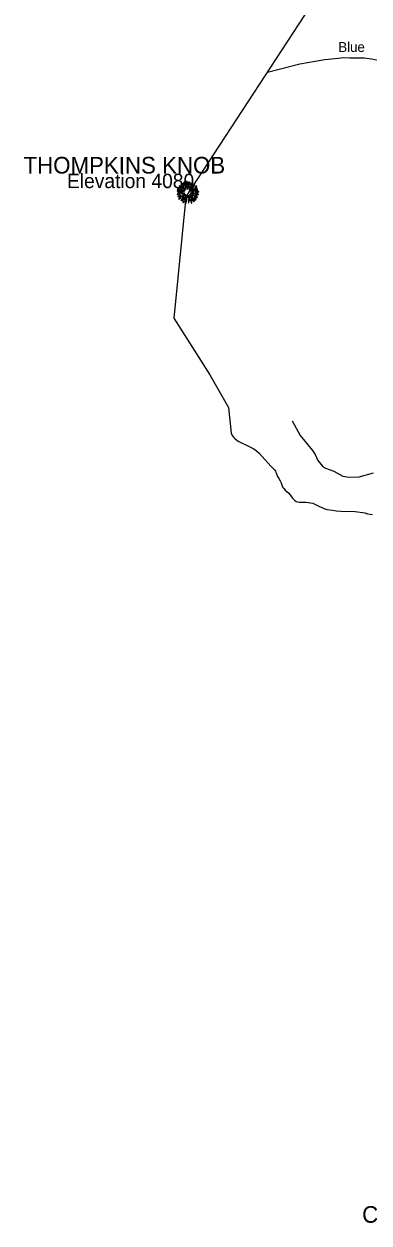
# Model space of a CAD drawing. Extents: x 1248089 to 1457196, y 820910 to 988753.
# Drawn here: x 1267334 to 1271893, y 901900 to 917762 of the extents above; entities that cross this region are included whole.
import ezdxf

# ---------------------------------------------------------------- set-up
doc = ezdxf.new("R2010")
doc.units = 0
for name, color, linetype in [('Exist Boundary Political CountyLine', 7, 'Continuous'), ('Exist Geographical Mountain Summit CELL', 7, 'Continuous'), ('Exist Geographical Mountain Summit Elevation Number Label', 7, 'Continuous'), ('Exist Geographical Mountain Summit Label', 7, 'Continuous'), ('Exist Hydrographic Misc Water Feature', 7, 'Continuous'), ('Exist Road Blue Ridge Parkway', 7, 'Continuous'), ('Exist Road Blue Ridge Parkway Label', 7, 'Continuous')]:
    doc.layers.add(name, color=color, linetype=linetype)

msp = doc.modelspace()

# ---------------------------------------------------------------- linework, layer by layer
at = {"layer": 'Exist Boundary Political CountyLine'}
for points in [[(1269471, 915469), (1273366, 921437), (1274876, 922156), (1276093, 922922), (1276572, 923058), (1277093, 923109), (1277472, 923088), (1277686, 923054), (1277958, 922992), (1278547, 922843), (1279064, 922679)], [(1269471, 915469), (1269315, 913870), (1269790, 913121), (1270035, 912689), (1270071, 912351), (1270081, 912326), (1270102, 912296), (1270115, 912281), (1270151, 912252), (1270172, 912238), (1270300, 912178), (1270361, 912147), (1270386, 912132), (1270408, 912115), (1270436, 912088), (1270600, 911910), (1270645, 911866), (1270659, 911845), (1270686, 911774), (1270700, 911751), (1270721, 911720), (1270731, 911692), (1270739, 911661), (1270756, 911629), (1270766, 911615), (1270784, 911596), (1270834, 911557), (1270884, 911487), (1270908, 911464), (1270932, 911447), (1270952, 911441), (1270969, 911438), (1271054, 911435), (1271058, 911435), (1271149, 911422), (1271170, 911415), (1271203, 911396), (1271223, 911387), (1271310, 911349), (1271336, 911339), (1271370, 911334), (1271409, 911330), (1271435, 911324), (1271459, 911322), (1271520, 911318), (1271708, 911313), (1271837, 911293), (1271873, 911284), (1271937, 911272)]]:
    msp.add_lwpolyline(points, dxfattribs=at)
at = {"layer": 'Exist Geographical Mountain Summit CELL'}
for points in [[(1269362, 915590), (1269385, 915581), (1269386, 915584), (1269364, 915595)], [(1269384, 915601), (1269410, 915584), (1269412, 915587), (1269387, 915605)], [(1269385, 915619), (1269425, 915589), (1269427, 915591), (1269389, 915624)], [(1269406, 915644), (1269442, 915607), (1269445, 915609), (1269410, 915649)], [(1269414, 915617), (1269446, 915588), (1269449, 915590), (1269417, 915622)], [(1269433, 915646), (1269449, 915624), (1269451, 915625), (1269437, 915650)], [(1269444, 915667), (1269470, 915601), (1269473, 915602), (1269449, 915670)], [(1269457, 915591), (1269471, 915575), (1269473, 915577), (1269460, 915594)], [(1269478, 915616), (1269481, 915616), (1269472, 915664), (1269467, 915663)], [(1269483, 915677), (1269487, 915625), (1269490, 915625), (1269489, 915678)], [(1269488, 915604), (1269490, 915574), (1269492, 915575), (1269492, 915604)], [(1269499, 915623), (1269503, 915623), (1269506, 915670), (1269501, 915670)], [(1269511, 915594), (1269526, 915671), (1269520, 915673), (1269507, 915595)], [(1269514, 915573), (1269517, 915571), (1269566, 915655), (1269560, 915659)], [(1269529, 915630), (1269532, 915629), (1269541, 915655), (1269537, 915657)], [(1269532, 915554), (1269534, 915552), (1269582, 915588), (1269579, 915592)], [(1269535, 915574), (1269537, 915572), (1269593, 915636), (1269589, 915641)], [(1269573, 915646), (1269551, 915612), (1269554, 915611), (1269577, 915642)], [(1269593, 915579), (1269620, 915594), (1269618, 915599), (1269591, 915582)], [(1269593, 915602), (1269595, 915600), (1269618, 915616), (1269614, 915619)], [(1269356, 915512), (1269357, 915506), (1269393, 915517), (1269391, 915520)], [(1269357, 915549), (1269429, 915542), (1269429, 915545), (1269357, 915554)], [(1269360, 915570), (1269401, 915561), (1269402, 915564), (1269361, 915575)], [(1269365, 915484), (1269368, 915479), (1269413, 915499), (1269412, 915504)], [(1269369, 915532), (1269399, 915533), (1269399, 915537), (1269368, 915537)], [(1269377, 915447), (1269380, 915443), (1269408, 915464), (1269405, 915468)], [(1269383, 915468), (1269412, 915485), (1269410, 915488), (1269381, 915473)], [(1269401, 915573), (1269432, 915561), (1269433, 915563), (1269403, 915577)], [(1269401, 915523), (1269402, 915518), (1269436, 915526), (1269435, 915530)], [(1269408, 915428), (1269410, 915425), (1269451, 915473), (1269448, 915475)], [(1269423, 915459), (1269442, 915477), (1269439, 915479), (1269418, 915462)], [(1269419, 915477), (1269422, 915474), (1269457, 915502), (1269455, 915505)], [(1269448, 915459), (1269422, 915420), (1269426, 915417), (1269452, 915457)], [(1269429, 915509), (1269431, 915504), (1269460, 915519), (1269459, 915522)], [(1269437, 915578), (1269462, 915559), (1269465, 915562), (1269440, 915581)], [(1269438, 915548), (1269455, 915546), (1269455, 915548), (1269438, 915553)], [(1269451, 915437), (1269455, 915436), (1269482, 915494), (1269479, 915495)], [(1269458, 915487), (1269461, 915484), (1269471, 915500), (1269469, 915502)], [(1269462, 915402), (1269474, 915445), (1269471, 915445), (1269458, 915403)], [(1269472, 915392), (1269477, 915391), (1269490, 915480), (1269486, 915481)], [(1269498, 915496), (1269502, 915459), (1269506, 915459), (1269501, 915497)], [(1269504, 915437), (1269507, 915395), (1269511, 915396), (1269508, 915437)], [(1269514, 915487), (1269522, 915457), (1269526, 915459), (1269516, 915488)], [(1269523, 915421), (1269518, 915451), (1269515, 915451), (1269519, 915420)], [(1269522, 915508), (1269561, 915472), (1269563, 915477), (1269524, 915510)], [(1269528, 915485), (1269579, 915410), (1269582, 915413), (1269531, 915486)], [(1269528, 915442), (1269546, 915392), (1269550, 915394), (1269531, 915443)], [(1269533, 915525), (1269594, 915513), (1269595, 915517), (1269534, 915528)], [(1269539, 915448), (1269555, 915418), (1269559, 915421), (1269542, 915449)], [(1269547, 915505), (1269625, 915467), (1269627, 915472), (1269549, 915508)], [(1269548, 915538), (1269548, 915536), (1269578, 915536), (1269579, 915541)], [(1269549, 915551), (1269550, 915549), (1269628, 915578), (1269626, 915582)], [(1269561, 915459), (1269591, 915430), (1269594, 915433), (1269563, 915462)], [(1269577, 915460), (1269608, 915434), (1269611, 915438), (1269579, 915463)], [(1269586, 915471), (1269611, 915458), (1269614, 915461), (1269589, 915475)], [(1269591, 915537), (1269643, 915541), (1269644, 915545), (1269591, 915541)], [(1269595, 915551), (1269631, 915558), (1269630, 915563), (1269593, 915553)], [(1269601, 915495), (1269622, 915487), (1269623, 915491), (1269602, 915498)], [(1269606, 915525), (1269632, 915523), (1269632, 915528), (1269606, 915529)], [(1269610, 915508), (1269638, 915501), (1269639, 915506), (1269611, 915513)], [(1269433, 915400), (1269437, 915397), (1269448, 915422), (1269445, 915424)]]:
    msp.add_lwpolyline(points, close=True, dxfattribs=at)
at = {"layer": 'Exist Hydrographic Misc Water Feature'}
msp.add_lwpolyline([(1270878, 912513), (1270985, 912318), (1271146, 912120), (1271181, 912067), (1271217, 911986), (1271279, 911912), (1271319, 911884), (1271426, 911845), (1271548, 911780), (1271628, 911766), (1271764, 911770), (1271954, 911824)], dxfattribs=at)
at = {"layer": 'Exist Road Blue Ridge Parkway'}
msp.add_lwpolyline([(1272684, 917053), (1272617, 917081), (1272539, 917110), (1272438, 917150), (1272357, 917178), (1272238, 917214), (1272106, 917256), (1272008, 917281), (1271931, 917296), (1271829, 917310), (1271727, 917312), (1271638, 917312), (1271560, 917314), (1271442, 917302), (1271308, 917286), (1271183, 917268), (1270979, 917230), (1270550, 917121)], dxfattribs=at)

# ---------------------------------------------------------------- texts
at = {"layer": 'Exist Geographical Mountain Summit Elevation Number Label'}
msp.add_text('Elevation 4080', height=190, dxfattribs=at).set_placement((1267902, 915591))
at = {"layer": 'Exist Geographical Mountain Summit Label'}
for s, p in [('THOMPKINS KNOB', (1267328, 915784)), ('Chestnut Mountain', (1271802, 901903))]:
    msp.add_text(s, height=220, dxfattribs=at).set_placement(p)
at = {"layer": 'Exist Road Blue Ridge Parkway Label'}
msp.add_text('Blue', height=131.2, dxfattribs=at).set_placement((1271487, 917392))

doc.saveas('drawing.dxf')
